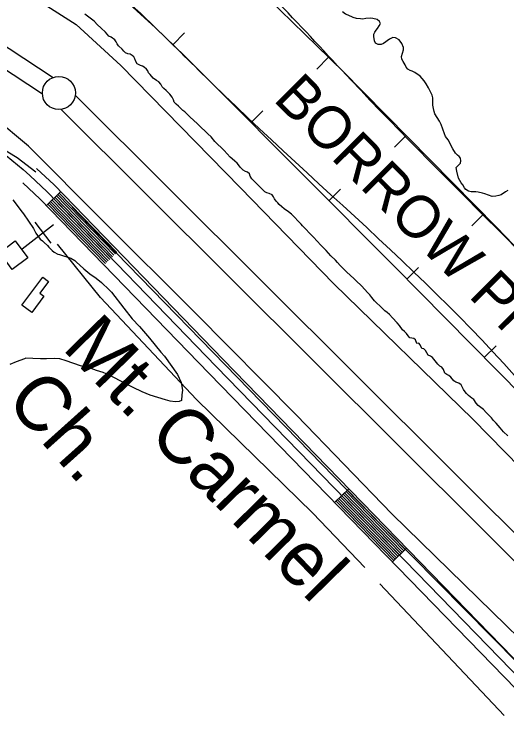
# Model space of a CAD drawing. Extents: x 3161665 to 3199565, y 885729 to 911164.
# Drawn here: x 3171452 to 3172195, y 905645 to 906724 of the extents above; entities that cross this region are included whole.
import ezdxf

# ---------------------------------------------------------------- set-up
doc = ezdxf.new("R2010")
doc.units = 0
for name, color, linetype in [('V-BLDG-OTLN', 7, 'Continuous'), ('V-BORW-IDEN', 7, 'Continuous'), ('V-BORW-LINE', 7, 'Continuous'), ('V-LEVE-TOET', 7, 'Continuous'), ('V-ROAD-CNTR', 7, 'Continuous'), ('V-SITE-OTLN', 7, 'Continuous'), ('V-SITE-OTLN-IDEN', 7, 'Continuous'), ('V-SITE-VEGE', 7, 'Continuous'), ('V-SURV-LINE', 7, 'Continuous'), ('V-TOPO-SHOR', 7, 'Continuous')]:
    doc.layers.add(name, color=color, linetype=linetype)

msp = doc.modelspace()

# ---------------------------------------------------------------- linework, layer by layer
at = {"layer": 'V-BLDG-OTLN'}
for points in [[(3171448.501000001, 906338.1349999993), (3171429.035000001, 906363.9159999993), (3171452.741000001, 906381.8169999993), (3171472.209000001, 906356.0369999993)], [(3171462.823000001, 906284.5719999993), (3171494.436000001, 906326.8239999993), (3171503.3400000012, 906320.1619999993), (3171490.182000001, 906302.5759999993), (3171496.345000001, 906297.9659999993), (3171477.890000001, 906273.2999999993)]]:
    msp.add_lwpolyline(points, close=True, dxfattribs=at)
at = {"layer": 'V-BORW-LINE'}
for p, q in [((3171691.054, 906677.5679999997), (3171708.522, 906695.4529999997)), ((3171926.211, 906658.6939999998), (3171908.7120000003, 906640.8389999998)), ((3171809.17, 906560.0799999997), (3171826.8880000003, 906577.7169999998)), ((3172043.497, 906540.3789999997), (3172025.6920000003, 906522.8299999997)), ((3171926.7060000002, 906442.0079999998), (3171944.424, 906459.6449999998)), ((3172160.4450000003, 906421.7249999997), (3172142.64, 906404.1759999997)), ((3172044.1890000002, 906323.8839999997), (3172061.955, 906341.4739999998)), ((3172161.4050000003, 906205.4959999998), (3172179.171, 906223.0849999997))]:
    msp.add_line(p, q, dxfattribs=at)
for points in [[(3171602.75, 906759.9409999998), (3171664.909, 906703.1039999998), (3171708.3910000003, 906660.6349999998), (3171751.599, 906617.9139999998), (3172025.085, 906343.1789999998), (3172297.767, 906067.7699999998)], [(3172410.752, 906162.4609999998), (3172179.698, 906402.1919999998), (3171945.999, 906639.2999999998), (3171834.464, 906748.6159999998)]]:
    msp.add_lwpolyline(points, dxfattribs=at)
msp.add_spline([(3171327.898, 907006.8819999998), (3171623.137, 906905.8269999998), (3171717.6210000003, 906853.2859999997), (3171945.999, 906639.2999999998), (3172410.752, 906162.4609999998), (3172528.063, 906025.0929999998), (3172553.448, 905979.4099999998), (3172549.449, 905941.4439999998), (3172540.219, 905931.0439999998), (3172491.078, 905897.5729999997), (3172432.767, 905918.5499999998), (3172297.767, 906067.7699999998), (3171751.599, 906617.9139999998), (3171664.909, 906703.1039999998), (3171534.299, 906809.9129999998), (3171389.056, 906871.1649999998), (3171294.488, 906899.3689999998), (3171199.13, 906949.4799999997), (3171152.717, 907010.8509999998), (3171149.769, 907052.0849999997), (3171164.017, 907081.3149999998), (3171205.176, 907088.0219999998), (3171297.413, 907016.4219999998), (3171327.898, 907006.8819999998)], degree=3, dxfattribs=at)
at = {"layer": 'V-LEVE-TOET'}
for points in [[(3171484.095000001, 906747.2849999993), (3171544.946000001, 906708.0289999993), (3171612.456000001, 906646.3859999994), (3171792.8400000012, 906462.3749999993), (3171934.125000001, 906316.8999999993), (3172144.330000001, 906112.3659999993), (3172408.456000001, 905842.8739999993), (3172472.196000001, 905784.8419999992), (3172488.521000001, 905777.5649999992), (3172496.713000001, 905779.3159999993), (3172505.529000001, 905785.8529999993), (3172514.139000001, 905790.7949999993), (3172519.730000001, 905791.3619999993), (3172528.496000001, 905788.5199999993), (3172529.339000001, 905786.3709999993)], [(3172295.6240000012, 905702.1799999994), (3172173.948000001, 905821.0029999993), (3172021.507000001, 905969.5339999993), (3171877.645000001, 906118.4179999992), (3171724.441000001, 906273.3389999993), (3171584.916000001, 906412.2199999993), (3171472.983000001, 906524.4029999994), (3171420.738000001, 906568.0009999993), (3171388.532000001, 906589.9329999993), (3171360.085000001, 906606.4539999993), (3171329.832000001, 906620.9929999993), (3171291.981000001, 906633.3769999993), (3171214.843000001, 906650.3709999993), (3171092.452000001, 906676.7989999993), (3171065.187000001, 906690.3219999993), (3171032.563000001, 906709.0629999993), (3171001.3740000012, 906734.9799999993)]]:
    msp.add_lwpolyline(points, dxfattribs=at)
at = {"layer": 'V-ROAD-CNTR'}
for p, q in [((3171521.492920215, 906455.7680607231), (3171499.955963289, 906434.8841024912)), ((3171956.884049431, 906007.4099574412), (3171935.381092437, 905986.488999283)), ((3172044.050875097, 905917.8171366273), (3172022.548918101, 905896.897178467))]:
    msp.add_line(p, q, dxfattribs=at)
for points in [[(3170338.2852866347, 907032.1719079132), (3170241.257480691, 906630.660710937), (3170241.363480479, 906607.4627573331), (3170248.832465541, 906577.882816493), (3170257.255448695, 906561.0228502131), (3170268.2604266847, 906542.7948866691), (3170350.169262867, 906469.6420329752), (3170371.0102211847, 906459.8390525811), (3170390.866181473, 906456.7570587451), (3170413.0771370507, 906456.560059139), (3170440.9470813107, 906460.8030506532), (3170470.9810212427, 906466.792038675), (3171035.3018925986, 906609.9667523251), (3171093.393776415, 906614.3137436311), (3171139.599684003, 906613.3867454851), (3171178.249606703, 906610.6787509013), (3171245.826471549, 906594.7087828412), (3171284.6253939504, 906584.482803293), (3171339.709283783, 906565.214841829), (3171396.6891698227, 906536.264899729), (3171430.5501021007, 906517.4969372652), (3171465.1670328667, 906489.237993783), (3171474.821013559, 906480.111012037)], [(3171485.1269929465, 906491.0099902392), (3171511.500940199, 906466.0730401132), (3171767.1884288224, 906202.381567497), (3172729.8375035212, 905212.9555463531), (3172757.072449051, 905184.7426027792), (3172794.306374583, 905141.9776883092), (3172820.432322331, 905108.8077546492), (3172848.9342653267, 905069.1578339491)], [(3171474.821013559, 906480.111012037), (3171500.958961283, 906455.3970614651), (3171756.4284503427, 906191.9305883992), (3172719.0655250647, 905202.5165672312), (3172746.012471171, 905174.6016230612), (3172782.7513976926, 905132.4067074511), (3172808.444346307, 905099.784772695), (3172836.7542896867, 905060.402851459)], [(3171464.515034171, 906469.2120338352), (3171490.4169823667, 906444.7210828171), (3171745.668471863, 906181.4796093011), (3172708.293546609, 905192.0775881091), (3172734.952493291, 905164.4606433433), (3172771.1964208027, 905122.835726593), (3172796.456370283, 905090.7617907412), (3172824.574314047, 905051.6478689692)], [(3171519.338924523, 906453.6800648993), (3171606.3547504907, 906363.9402443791)], [(3171508.569946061, 906443.238085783), (3171595.585772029, 906353.498265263)], [(3171510.723941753, 906445.3260816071), (3171597.739767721, 906355.5862610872)], [(3171512.877937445, 906447.4140774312), (3171599.8937634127, 906357.674256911)], [(3171515.031933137, 906449.5030732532), (3171602.047759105, 906359.763252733)], [(3171517.1849288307, 906451.591069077), (3171604.200754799, 906361.8512485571)], [(3171502.1089589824, 906436.972098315), (3171589.1247849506, 906347.2322777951)], [(3171504.2629546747, 906439.0610941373), (3171591.2787806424, 906349.3212736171)], [(3171506.415950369, 906441.1490899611), (3171593.431776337, 906351.4092694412)], [(3171950.4330623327, 906001.1339699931), (3172037.6008879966, 905911.542149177)], [(3171952.5840580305, 906003.2259658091), (3172039.751883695, 905913.634144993)], [(3171954.734053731, 906005.3179616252), (3172041.9018793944, 905915.7261408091)], [(3171937.532088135, 905988.5819950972), (3172024.699913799, 905898.9901742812)], [(3171939.682083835, 905990.6739909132), (3172026.849909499, 905901.0821700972)], [(3171941.8330795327, 905992.7659867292), (3172029.0009051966, 905903.1741659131)], [(3171943.9830752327, 905994.8579825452), (3172031.150900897, 905905.2661617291)], [(3171946.1330709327, 905996.9499783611), (3172033.300896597, 905907.3581575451)], [(3171948.2830666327, 905999.0419741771), (3172035.450892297, 905909.4501533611)]]:
    msp.add_lwpolyline(points, dxfattribs=at)
at = {"layer": 'V-SITE-OTLN'}
for p, q in [((3171507.369441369, 906377.9763312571), (3171482.928018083, 906409.6404565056)), ((3171463.4846044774, 906369.3669705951), (3171510.9807923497, 906406.0291055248))]:
    msp.add_line(p, q, dxfattribs=at)
at = {"layer": 'V-SITE-VEGE'}
for p, q in [((3171955.998, 906722.1559999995), (3171952.014, 906723.5769999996)), ((3171963.561, 906718.5229999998), (3171955.998, 906722.1559999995)), ((3171968.343, 906717.0989999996), (3171963.561, 906718.5229999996)), ((3171974.526, 906716.4669999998), (3171968.343, 906717.0989999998)), ((3171977.719, 906716.4479999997), (3171974.526, 906716.4669999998)), ((3171982.5130000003, 906717.2199999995), (3171977.719, 906716.4479999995)), ((3171989.3000000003, 906717.5809999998), (3171982.5130000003, 906717.2199999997)), ((3171993.292, 906717.3589999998), (3171989.3000000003, 906717.5809999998)), ((3171999.667, 906715.5289999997), (3171993.292, 906717.3589999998)), ((3172003.2430000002, 906712.7149999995), (3171999.667, 906715.5289999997)), ((3172004.6210000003, 906709.7119999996), (3172003.2430000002, 906712.7149999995)), ((3171997.982, 906699.7709999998), (3171999.991, 906702.1549999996)), ((3171999.991, 906702.1549999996), (3172002.809, 906706.3309999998)), ((3172002.809, 906706.3309999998), (3172004.6210000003, 906709.7119999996)), ((3171994.535, 906689.8119999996), (3171994.553, 906693.4039999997)), ((3171995.495, 906683.4219999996), (3171994.535, 906689.8119999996)), ((3171994.553, 906693.4039999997), (3171995.968, 906696.5889999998)), ((3171995.968, 906696.5889999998), (3171997.982, 906699.7709999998)), ((3171996.876, 906680.2209999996), (3171995.495, 906683.4219999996)), ((3172001.254, 906678.0009999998), (3171996.876, 906680.2209999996)), ((3172009.045, 906679.3529999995), (3172005.645, 906678.1749999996)), ((3172018.4620000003, 906686.0859999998), (3172009.045, 906679.3529999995)), ((3172023.465, 906688.4539999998), (3172018.4620000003, 906686.0859999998)), ((3172027.452, 906687.8349999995), (3172023.465, 906688.4539999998)), ((3172032.626, 906685.2079999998), (3172027.452, 906687.8349999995)), ((3172036.785, 906679.5979999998), (3172032.626, 906685.2079999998)), ((3172039.144, 906673.1979999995), (3172036.785, 906679.5979999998)), ((3172005.645, 906678.1749999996), (3172001.254, 906678.0009999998)), ((3172036.2770000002, 906660.0399999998), (3172039.327, 906670.0059999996)), ((3172039.327, 906670.0059999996), (3172039.144, 906673.1979999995)), ((3172036.855, 906655.8499999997), (3172036.2770000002, 906660.0399999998)), ((3172038.63, 906652.2469999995), (3172036.855, 906655.8499999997)), ((3172041.794, 906647.2399999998), (3172038.63, 906652.2469999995)), ((3172043.3710000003, 906643.8379999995), (3172041.794, 906647.2399999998)), ((3172046.149, 906640.6289999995), (3172043.3710000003, 906643.8379999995)), ((3172049.329, 906638.6159999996), (3172046.149, 906640.6289999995)), ((3172052.518, 906637.5999999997), (3172049.3290000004, 906638.6159999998)), ((3172056.303, 906635.7829999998), (3172052.518, 906637.5999999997)), ((3172064.452, 906630.3499999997), (3172056.303, 906635.7829999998)), ((3172070.798, 906623.3299999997), (3172064.452, 906630.3499999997)), ((3172073.768, 906618.7239999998), (3172070.798, 906623.3299999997)), ((3172077.323, 906612.5159999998), (3172073.768, 906618.7239999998)), ((3172078.704, 906609.3149999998), (3172077.323, 906612.5159999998)), ((3172082.451, 906601.5099999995), (3172078.704, 906609.3149999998)), ((3172083.629, 906597.7129999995), (3172082.451, 906601.5099999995)), ((3172083.764, 906586.3369999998), (3172083.629, 906597.7129999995)), ((3172084.534, 906581.3439999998), (3172083.764, 906586.3369999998)), ((3172085.507, 906576.7479999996), (3172084.534, 906581.3439999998)), ((3172086.883, 906573.1469999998), (3172085.507, 906576.7479999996)), ((3172093.808, 906562.1329999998), (3172086.883, 906573.1469999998)), ((3172096.374, 906557.1279999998), (3172093.808, 906562.1329999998)), ((3172101.0840000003, 906542.9329999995), (3172096.374, 906557.1279999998)), ((3172102.86, 906539.1319999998), (3172101.0840000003, 906542.9329999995)), ((3172106.624, 906533.9219999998), (3172102.86, 906539.1319999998)), ((3172113.733, 906520.5119999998), (3172106.624, 906533.9219999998)), ((3172117.886, 906513.7019999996), (3172113.733, 906520.5119999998)), ((3172120.862, 906510.8919999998), (3172117.886, 906513.7019999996)), ((3172123.647, 906509.0799999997), (3172120.862, 906510.8919999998)), ((3172125.627, 906506.2739999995), (3172123.647, 906509.0799999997)), ((3172126.006, 906502.4809999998), (3172125.627, 906506.2739999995)), ((3172121.775, 906495.3209999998), (3172125.3880000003, 906498.8929999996)), ((3172125.3880000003, 906498.8929999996), (3172126.006, 906502.4809999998)), ((3172119.162, 906492.3419999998), (3172121.775, 906495.3209999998)), ((3172119.93, 906486.5499999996), (3172119.162, 906492.3419999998)), ((3172122.668, 906476.3569999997), (3172119.93, 906486.5499999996)), ((3172126.617, 906469.1499999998), (3172122.668, 906476.3569999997)), ((3172128.994, 906465.9449999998), (3172126.617, 906469.1499999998)), ((3172131.366, 906461.5399999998), (3172128.994, 906465.9449999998)), ((3172133.348, 906459.1329999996), (3172131.366, 906461.5399999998)), ((3172137.326, 906456.7169999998), (3172133.348, 906459.1329999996)), ((3172141.71, 906455.6949999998), (3172137.326, 906456.7169999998)), ((3172148.495, 906455.6579999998), (3172141.71, 906455.6949999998)), ((3172152.083, 906455.2379999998), (3172148.495, 906455.6579999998)), ((3172158.465, 906453.8039999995), (3172152.083, 906455.2379999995)), ((3172162.248, 906452.3869999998), (3172158.465, 906453.8039999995)), ((3172173.204, 906448.7309999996), (3172162.248, 906452.3869999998)), ((3172193.596, 906455.4059999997), (3172186.987, 906451.2509999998)), ((3172196.804, 906457.7839999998), (3172193.596, 906455.4059999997)), ((3172178.994, 906449.0999999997), (3172173.204, 906448.7309999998)), ((3172183.387, 906449.8739999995), (3172178.994, 906449.0999999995)), ((3172186.987, 906451.2509999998), (3172183.387, 906449.8739999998))]:
    msp.add_line(p, q, dxfattribs=at)
msp.add_lwpolyline([(3171449.398000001, 906443.3679999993), (3171457.494000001, 906432.7689999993), (3171461.301000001, 906427.4689999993), (3171465.5900000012, 906422.1729999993), (3171480.335000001, 906400.0259999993), (3171484.132000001, 906393.2879999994), (3171490.799000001, 906384.1399999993), (3171494.143000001, 906381.7229999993), (3171496.529000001, 906379.3079999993), (3171501.778000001, 906374.4829999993), (3171503.682000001, 906372.0769999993), (3171508.932000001, 906367.2499999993), (3171511.795000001, 906364.3559999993), (3171517.531000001, 906361.4459999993), (3171519.929000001, 906360.9519999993), (3171536.686000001, 906355.5819999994), (3171542.902000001, 906351.7119999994), (3171544.808000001, 906349.7819999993), (3171556.740000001, 906339.1629999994), (3171565.815000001, 906331.9179999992), (3171575.369000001, 906325.1489999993), (3171583.489000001, 906318.8699999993), (3171594.937000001, 906307.7739999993), (3171598.273000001, 906303.9169999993), (3171616.847000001, 906279.8309999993), (3171629.708000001, 906263.9299999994), (3171640.675000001, 906252.3589999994), (3171655.927000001, 906234.5249999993), (3171673.079000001, 906213.3259999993), (3171678.320000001, 906207.5409999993), (3171697.831000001, 906179.6119999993), (3171703.518000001, 906167.5879999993), (3171705.372000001, 906156.0659999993), (3171704.376000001, 906149.3589999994), (3171703.850000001, 906140.7269999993), (3171700.481000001, 906139.3069999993), (3171694.722000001, 906138.3799999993), (3171687.052000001, 906139.3809999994), (3171679.872000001, 906141.8179999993), (3171656.887000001, 906148.6629999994), (3171644.444000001, 906153.5289999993), (3171631.050000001, 906160.3179999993), (3171622.917000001, 906164.2009999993), (3171619.571000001, 906166.1379999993), (3171594.700000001, 906178.7479999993), (3171585.611000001, 906183.1139999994), (3171575.555000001, 906186.0489999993), (3171567.416000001, 906188.9709999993), (3171551.610000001, 906192.8969999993), (3171530.069000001, 906200.6919999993), (3171520.492000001, 906203.6229999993), (3171512.339000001, 906204.1469999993), (3171500.346000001, 906203.7349999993), (3171491.233000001, 906203.3069999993), (3171479.723000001, 906203.8499999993), (3171469.174000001, 906204.3889999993), (3171466.7690000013, 906203.4429999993), (3171454.274000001, 906199.1969999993), (3171444.657000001, 906194.9309999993)], dxfattribs=at)
at = {"layer": 'V-SURV-LINE'}
for points in [[(3171421.3354564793, 906686.5145243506), (3171510.372132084, 906628.3022621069)], [(3171493.973221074, 906603.1810326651), (3171404.936364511, 906661.393413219)], [(3171543.6383800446, 906601.3419911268), (3172818.3098521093, 905332.1840798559)], [(3172797.1435378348, 905310.9240906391), (3171522.4722503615, 906580.0818181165)]]:
    msp.add_lwpolyline(points, dxfattribs=at)
msp.add_circle((3171518.90238, 906604.8035599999), 25, dxfattribs=at)
at = {"layer": 'V-TOPO-SHOR'}
msp.add_line((3172191.487983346, 905665.2355321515), (3172003.6991357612, 905864.0028228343), dxfattribs=at)
for points in [[(3171693.231000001, 906591.1059999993), (3171692.051000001, 906594.3049999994), (3171689.881000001, 906598.5099999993), (3171686.512000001, 906602.9169999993), (3171680.755000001, 906608.3379999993), (3171677.181000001, 906611.3529999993), (3171675.000000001, 906614.1589999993), (3171672.626000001, 906618.1629999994), (3171669.652000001, 906621.3739999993), (3171666.472000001, 906623.7839999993), (3171661.102000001, 906627.2089999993), (3171656.543000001, 906632.8199999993), (3171654.360000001, 906635.0279999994), (3171652.9820000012, 906638.0299999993), (3171651.200000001, 906640.8339999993), (3171647.6240000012, 906643.8459999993), (3171645.040000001, 906645.4579999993), (3171642.052000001, 906646.4719999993), (3171637.276000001, 906648.8949999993), (3171635.099000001, 906652.0999999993), (3171633.722000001, 906656.0979999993), (3171631.947000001, 906659.5009999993), (3171629.563000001, 906661.5099999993), (3171626.778000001, 906663.3229999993), (3171623.189000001, 906663.9389999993), (3171619.407000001, 906665.5569999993), (3171617.224000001, 906667.7649999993), (3171614.647000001, 906670.9719999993), (3171608.688000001, 906675.9959999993), (3171606.908000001, 906678.7999999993), (3171605.331000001, 906682.2009999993), (3171603.350000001, 906685.0049999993), (3171597.784000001, 906688.8289999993), (3171594.200000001, 906690.6449999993), (3171589.043000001, 906696.4619999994), (3171582.893000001, 906702.8799999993), (3171576.935000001, 906708.3029999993), (3171572.571000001, 906712.7189999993), (3171570.187000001, 906714.7279999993), (3171558.063000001, 906723.7759999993)], [(3172117.886000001, 906513.7019999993), (3172113.733000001, 906520.5119999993), (3172106.6240000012, 906533.9219999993), (3172102.860000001, 906539.1319999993), (3172101.084000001, 906542.9329999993), (3172096.3740000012, 906557.1279999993), (3172093.808000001, 906562.1329999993), (3172086.883000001, 906573.1469999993), (3172085.507000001, 906576.7479999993), (3172084.534000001, 906581.3439999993), (3172083.764000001, 906586.3369999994), (3172083.629000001, 906597.7129999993), (3172082.451000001, 906601.5099999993), (3172078.704000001, 906609.3149999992), (3172077.325000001, 906612.5159999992), (3172073.768000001, 906618.7239999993), (3172070.798000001, 906623.3299999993), (3172064.452000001, 906630.3499999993), (3172056.300000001, 906635.7829999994), (3172052.518000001, 906637.5999999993), (3172049.329000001, 906638.6159999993), (3172046.149000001, 906640.6289999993), (3172043.371000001, 906643.8379999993), (3172041.794000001, 906647.2399999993), (3172038.630000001, 906652.2469999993), (3172036.855000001, 906655.8499999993), (3172036.277000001, 906660.0419999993), (3172039.327000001, 906670.0059999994), (3172039.1440000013, 906673.1979999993), (3172036.785000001, 906679.5979999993), (3172032.626000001, 906685.2099999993), (3172027.452000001, 906687.8329999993), (3172023.4650000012, 906688.4539999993), (3172018.462000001, 906686.0859999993), (3172009.045000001, 906679.3529999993), (3172005.645000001, 906678.1749999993), (3172001.254000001, 906678.0009999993), (3171996.876000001, 906680.2209999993), (3171995.495000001, 906683.4199999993), (3171994.535000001, 906689.8119999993), (3171994.5530000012, 906693.4039999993), (3171995.968000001, 906696.5889999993), (3171997.9820000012, 906699.7709999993), (3171999.991000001, 906702.1549999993), (3172002.809000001, 906706.3309999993), (3172004.623000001, 906709.7119999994), (3172003.243000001, 906712.7149999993), (3171999.667000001, 906715.5289999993), (3171993.292000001, 906717.3589999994), (3171989.300000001, 906717.5809999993), (3171982.513000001, 906717.2199999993), (3171977.719000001, 906716.4479999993), (3171974.526000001, 906716.4669999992), (3171968.343000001, 906717.0989999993), (3171963.561000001, 906718.5229999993), (3171955.998000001, 906722.1579999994), (3171952.014000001, 906723.5769999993), (3171947.247000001, 906727.3949999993)], [(3171212.782123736, 906617.800362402), (3171317.3673472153, 906582.1198775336), (3171392.4086976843, 906545.6602723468), (3171455.629530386, 906507.5385267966), (3171484.279251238, 906485.5299459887)], [(3172137.405000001, 906148.3799999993), (3172134.4280000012, 906151.3909999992), (3172132.445000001, 906153.7969999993), (3172130.069000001, 906157.0019999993), (3172126.318000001, 906164.4079999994), (3172122.738000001, 906166.6239999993), (3172118.556000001, 906168.0429999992), (3172115.176000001, 906170.4569999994), (3172110.814000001, 906175.6699999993), (3172107.636000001, 906178.2829999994), (3172104.650000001, 906179.6959999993), (3172101.670000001, 906182.1059999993), (3172099.904000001, 906187.5049999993), (3172097.129000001, 906190.9149999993), (3172094.342000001, 906192.3259999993), (3172091.366000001, 906195.3369999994), (3172089.386000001, 906197.9419999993), (3172083.041000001, 906205.5599999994), (3172080.258000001, 906207.7719999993), (3172076.475000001, 906209.1889999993), (3172072.523000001, 906215.9969999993), (3172070.141000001, 906218.4049999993), (3172066.952000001, 906219.2199999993), (3172064.386000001, 906224.4239999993), (3172062.406000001, 906227.0289999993), (3172059.409000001, 906226.6459999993), (3172057.445000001, 906232.2459999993), (3172055.061000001, 906234.2549999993), (3172048.881000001, 906235.2869999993), (3172046.302000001, 906238.0969999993), (3172043.726000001, 906241.5029999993), (3172040.750000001, 906244.7119999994), (3172037.772000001, 906247.5239999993), (3172033.418000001, 906253.9339999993), (3172030.047000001, 906257.9439999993), (3172022.904000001, 906265.1669999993), (3172018.142000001, 906270.3829999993), (3172014.568000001, 906273.5969999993), (3172011.388000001, 906275.8089999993), (3172007.0190000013, 906279.8249999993), (3171995.706000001, 906291.2649999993), (3171991.543000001, 906295.8769999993), (3171988.370000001, 906299.8869999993), (3171985.397000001, 906303.2949999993), (3171975.876000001, 906313.9259999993), (3171968.132000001, 906321.1529999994), (3171964.1610000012, 906324.5669999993), (3171953.638000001, 906334.4059999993), (3171943.515000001, 906344.4389999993), (3171939.7490000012, 906348.8529999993), (3171936.574000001, 906352.2619999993), (3171929.628000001, 906359.0859999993), (3171922.486000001, 906366.9099999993), (3171917.131000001, 906372.5269999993), (3171914.548000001, 906374.9359999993), (3171903.243000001, 906387.3729999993), (3171896.694000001, 906393.7959999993), (3171892.131000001, 906398.8089999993), (3171886.771000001, 906404.2279999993), (3171884.592000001, 906406.8359999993), (3171870.1070000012, 906421.6839999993), (3171865.736000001, 906425.5009999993), (3171858.978000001, 906430.1269999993), (3171855.797000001, 906432.7409999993), (3171851.826000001, 906436.3529999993), (3171849.645000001, 906438.9599999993), (3171847.265000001, 906441.3689999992), (3171844.492000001, 906445.1759999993), (3171843.110000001, 906447.9779999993), (3171841.131000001, 906450.9819999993), (3171836.353000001, 906453.2039999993), (3171833.167000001, 906454.2199999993), (3171830.183000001, 906455.8339999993), (3171827.600000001, 906458.0439999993), (3171824.821000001, 906460.8519999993), (3171815.892000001, 906469.8829999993), (3171810.332000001, 906475.1019999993), (3171807.563000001, 906479.3079999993), (3171806.582000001, 906482.5069999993), (3171804.003000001, 906485.3169999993), (3171800.817000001, 906486.3309999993), (3171797.233000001, 906488.1469999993), (3171792.670000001, 906492.9619999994), (3171790.095000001, 906496.5689999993), (3171787.914000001, 906498.9749999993), (3171784.736000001, 906501.7889999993), (3171780.365000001, 906505.2049999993), (3171777.586000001, 906508.0149999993), (3171768.462000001, 906518.0439999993), (3171754.569000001, 906531.6919999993), (3171748.820000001, 906538.5099999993), (3171743.854000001, 906542.9269999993), (3171739.688000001, 906547.1419999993), (3171733.532000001, 906552.7639999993), (3171727.975000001, 906558.5819999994), (3171717.0530000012, 906568.4229999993), (3171708.915000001, 906576.2499999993), (3171706.332000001, 906578.4599999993), (3171699.385000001, 906585.0849999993), (3171696.008000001, 906587.8969999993), (3171693.231000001, 906591.1059999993)], [(3172196.804000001, 906457.7839999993), (3172193.596000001, 906455.4059999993), (3172186.987000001, 906451.2509999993), (3172183.387000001, 906449.8739999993), (3172178.994000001, 906449.0999999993), (3172173.204000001, 906448.7339999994), (3172162.248000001, 906452.3869999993), (3172158.4650000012, 906453.8039999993), (3172152.085000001, 906455.2379999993), (3172148.495000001, 906455.6579999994), (3172141.710000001, 906455.6949999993), (3172137.326000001, 906456.7169999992), (3172133.348000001, 906459.1329999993), (3172131.366000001, 906461.5399999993), (3172128.994000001, 906465.9449999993), (3172126.619000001, 906469.1499999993), (3172122.668000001, 906476.3569999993), (3172119.930000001, 906486.5499999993), (3172119.164000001, 906492.3419999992), (3172121.775000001, 906495.3209999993), (3172125.388000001, 906498.8929999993), (3172126.006000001, 906502.4809999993), (3172125.627000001, 906506.2739999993), (3172123.647000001, 906509.0799999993), (3172120.864000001, 906510.8919999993), (3172117.886000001, 906513.7019999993)], [(3171539.026111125, 906432.2337163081), (3171605.5563817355, 906363.7184740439), (3171971.0536242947, 905988.1516557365), (3172373.6188999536, 905580.4290113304), (3172768.6117763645, 905183.6958145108), (3172817.4372452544, 905124.5041687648), (3172844.361743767, 905085.6181457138), (3172899.8914346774, 905004.4661583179), (3173108.4867224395, 904671.4473178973), (3173309.4910574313, 904340.977348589), (3173330.5498255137, 904321.5176388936), (3173353.3041303, 904305.4304490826), (3173357.51885248, 904302.8889993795), (3173348.2212308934, 904297.0010047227)], [(3171980.963384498, 905888.5305891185), (3171902.64599246, 905970.5767286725), (3171726.6145806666, 906142.308199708), (3171581.7743394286, 906296.2458121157), (3171516.9581590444, 906376.574150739)], [(3172196.738000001, 906087.3799999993), (3172190.582000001, 906093.2029999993), (3172185.429000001, 906099.4179999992), (3172179.281000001, 906106.4369999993), (3172175.113000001, 906110.6519999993), (3172172.139000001, 906114.2599999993), (3172168.568000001, 906117.8729999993), (3172164.402000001, 906122.6859999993), (3172160.038000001, 906127.0989999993), (3172152.087000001, 906132.9319999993), (3172148.915000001, 906136.7409999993), (3172145.354000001, 906142.3489999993), (3172142.7690000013, 906144.1589999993), (3172137.405000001, 906148.3799999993)]]:
    msp.add_lwpolyline(points, dxfattribs=at)

# ---------------------------------------------------------------- texts
at = {"layer": 'V-BORW-IDEN'}
msp.add_text('BORROW PIT', height=63.99987399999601, rotation=314.8740563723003, dxfattribs=at).set_placement((3171841.0488727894, 906594.3331326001))
at = {"layer": 'V-SITE-OTLN-IDEN'}
for s, height, rotation, p in [('Mt. Carmel', 82.99983200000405, 314.4364049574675, (3171522.162736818, 906219.1826974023)), ('Ch.', 82.99983200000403, 311.87650489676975, (3171436.3063928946, 906139.4530959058))]:
    msp.add_text(s, height=height, rotation=rotation, dxfattribs=at).set_placement(p)

doc.saveas('drawing.dxf')
